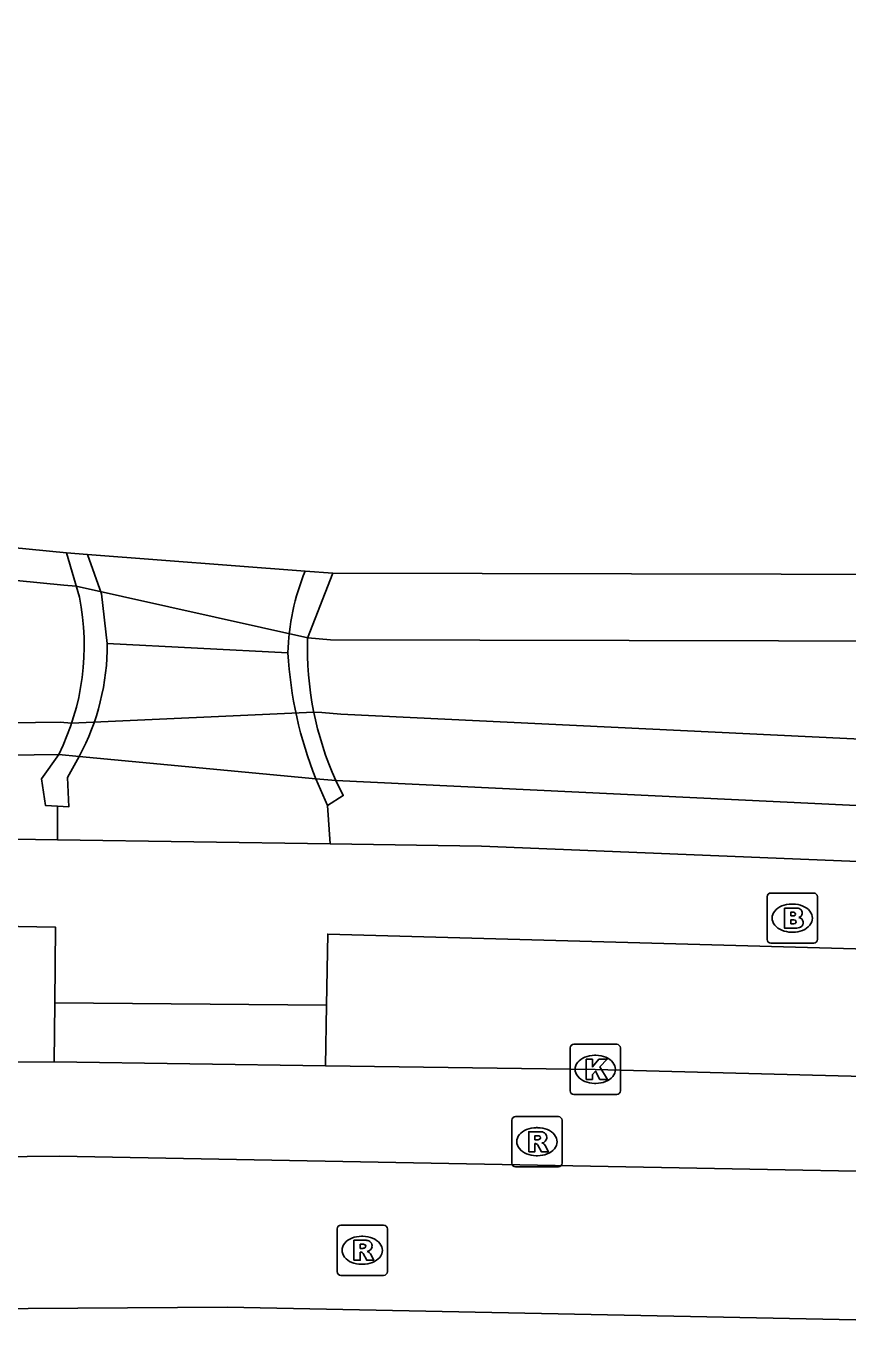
# Model space of a CAD drawing. Extents: x 161772 to 163123, y 383092 to 383917.
# Drawn here: x 162097.48 to 162113.83, y 383620.9 to 383646.92 of the extents above; entities that cross this region are included whole.
import ezdxf

# ---------------------------------------------------------------- set-up
doc = ezdxf.new("R2010")
doc.units = 0
for name, color, linetype in [('IMGEO_Brandkraan', 7, 'Continuous'), ('IMGEO_Dek', 7, 'Continuous'), ('IMGEO_Erf', 7, 'Continuous'), ('IMGEO_Groenvoorziening', 7, 'Continuous'), ('IMGEO_Hek', 7, 'Continuous'), ('IMGEO_Kolk', 7, 'Continuous'), ('IMGEO_Muur', 7, 'Continuous'), ('IMGEO_Rijbaan_lokaal_gesloten', 7, 'Continuous'), ('IMGEO_Rioolput', 7, 'Continuous'), ('IMGEO_Voetpad_open', 7, 'Continuous'), ('IMGEO_Waterloop', 7, 'Continuous')]:
    doc.layers.add(name, color=color, linetype=linetype)

msp = doc.modelspace()

# ---------------------------------------------------------------- linework, layer by layer
at = {"layer": 'IMGEO_Brandkraan'}
for p, q in [((162112.299, 383629.656), (162113.151, 383629.656)), ((162112.224, 383628.73), (162112.224, 383629.582)), ((162112.712, 383629.436), (162112.737, 383629.436)), ((162113.225, 383629.582), (162113.225, 383628.73)), ((162112.735, 383628.876), (162112.71, 383628.876)), ((162113.151, 383628.656), (162112.299, 383628.656))]:
    msp.add_line(p, q, dxfattribs=at)
for points in [[(162112.299, 383629.656), (162113.151, 383629.656)], [(162112.224, 383628.73), (162112.224, 383629.582)], [(162113.225, 383629.582), (162113.225, 383628.73)], [(162112.572, 383629.356), (162112.572, 383628.956), (162112.785, 383628.956)], [(162112.803, 383629.356), (162112.572, 383629.356)], [(162112.751, 383629.275), (162112.697, 383629.275), (162112.697, 383629.199)], [(162112.697, 383629.199), (162112.75, 383629.199)], [(162112.759, 383629.123), (162112.697, 383629.123), (162112.697, 383629.042)], [(162112.697, 383629.042), (162112.759, 383629.042)], [(162113.151, 383628.656), (162112.299, 383628.656)]]:
    msp.add_lwpolyline(points, dxfattribs=at)
for centre, radius, start, end in [((162112.301, 383629.58), 0.0765, 91.552, 178.448), ((162112.301, 383629.58), 0.0765, 91.552, 178.448), ((162113.149, 383629.58), 0.0765, 1.552, 88.448), ((162113.149, 383629.58), 0.0765, 1.552, 88.448), ((162112.752, 383629.237), 0.0379, 267.8285, 90.9355), ((162112.76, 383629.082), 0.0404, 269.8759, 90.5077), ((162112.807, 383629.211), 0.145, 59.4692, 91.5367), ((162112.832, 383629.258), 0.0922, 285.5137, 58.1501), ((162112.837, 383629.066), 0.105, 301.3115, 78.989), ((162112.791, 383629.207), 0.251, 268.6676, 293.5347), ((162112.301, 383628.732), 0.0765, 181.552, 268.448), ((162112.301, 383628.732), 0.0765, 181.552, 268.448), ((162113.149, 383628.732), 0.0765, 271.552, 358.448), ((162113.149, 383628.732), 0.0765, 271.552, 358.448)]:
    msp.add_arc(centre, radius, start, end, dxfattribs=at)
for centre, major_axis, ratio, start_param, end_param in [((162112.711, 383629.156), (-0.387, 0.002), 0.722429, 4.712389, 7.853982), ((162112.736, 383629.156), (-0.39, 0.002), 0.717154, 1.570796, 4.712389)]:
    msp.add_ellipse(centre, major_axis=major_axis, ratio=ratio, start_param=start_param, end_param=end_param, dxfattribs=at)
at = {"layer": 'IMGEO_Dek'}
for points in [[(162103.584, 383636.026), (162103.033, 383636.068), (162098.697, 383636.397), (162098.282, 383636.429), (162098.54, 383635.548)], [(162103.08, 383634.733), (162103.584, 383636.026)], [(162098.127, 383632.415), (162098.535, 383632.377), (162103.242, 383631.932), (162103.644, 383631.895)]]:
    msp.add_lwpolyline(points, dxfattribs=at)
for centre, radius, start, end in [((162093.717, 383634.59), 4.917, 333.7458, 11.2351), ((162109.38, 383634.51), 6.304, 177.9718, 204.5082)]:
    msp.add_arc(centre, radius, start, end, dxfattribs=at)
at = {"layer": 'IMGEO_Erf'}
msp.add_lwpolyline([(162184.936, 383665.798), (162184.511, 383631.429), (162130.34, 383635.966), (162103.584, 383636.026), (162103.033, 383636.068), (162098.697, 383636.397), (162098.282, 383636.429), (162085.976, 383637.643), (162080.448, 383713.029)], dxfattribs=at)
at = {"layer": 'IMGEO_Groenvoorziening'}
for points in [[(162038.713, 383630.771), (162038.923, 383630.78), (162038.903, 383631.269), (162056.449, 383631.854), (162098.127, 383632.415)], [(162103.644, 383631.895), (162125.881, 383630.826), (162162.792, 383628.612), (162188.45, 383626.533)]]:
    msp.add_lwpolyline(points, dxfattribs=at)
at = {"layer": 'IMGEO_Hek'}
msp.add_lwpolyline([(162102.688, 383634.438), (162099.092, 383634.623)], dxfattribs=at)
at = {"layer": 'IMGEO_Kolk'}
for p, q in [((162108.303, 383625.718), (162108.303, 383626.57)), ((162108.378, 383626.644), (162109.23, 383626.644)), ((162109.304, 383626.57), (162109.304, 383625.718)), ((162108.791, 383626.424), (162108.816, 383626.424)), ((162108.814, 383625.864), (162108.789, 383625.864)), ((162109.23, 383625.644), (162108.378, 383625.644))]:
    msp.add_line(p, q, dxfattribs=at)
for points in [[(162108.303, 383625.718), (162108.303, 383626.57)], [(162108.378, 383626.644), (162109.23, 383626.644)], [(162109.304, 383626.57), (162109.304, 383625.718)], [(162108.624, 383626.344), (162108.747, 383626.344), (162108.747, 383626.193), (162108.877, 383626.344), (162109.041, 383626.344), (162108.895, 383626.193), (162109.048, 383625.944), (162108.896, 383625.944), (162108.811, 383626.108), (162108.747, 383626.041), (162108.747, 383625.944), (162108.624, 383625.944), (162108.624, 383626.344)], [(162109.23, 383625.644), (162108.378, 383625.644)]]:
    msp.add_lwpolyline(points, dxfattribs=at)
for centre, start, end in [((162108.38, 383626.568), 91.552, 178.448), ((162108.38, 383626.568), 91.552, 178.448), ((162109.228, 383626.568), 1.552, 88.448), ((162109.228, 383626.568), 1.552, 88.448), ((162108.38, 383625.72), 181.552, 268.448), ((162108.38, 383625.72), 181.552, 268.448), ((162109.228, 383625.72), 271.552, 358.448), ((162109.228, 383625.72), 271.552, 358.448)]:
    msp.add_arc(centre, 0.0765, start, end, dxfattribs=at)
for centre, major_axis, ratio, start_param, end_param in [((162108.79, 383626.144), (-0.387, 0.002), 0.722429, 4.712389, 7.853982), ((162108.815, 383626.144), (-0.39, 0.002), 0.717154, 1.570796, 4.712389)]:
    msp.add_ellipse(centre, major_axis=major_axis, ratio=ratio, start_param=start_param, end_param=end_param, dxfattribs=at)
at = {"layer": 'IMGEO_Muur'}
for points in [[(162098.697, 383636.397), (162098.282, 383636.429), (162098.54, 383635.548)], [(162098.697, 383636.397), (162098.98, 383635.614), (162099.092, 383634.623)], [(162103.08, 383634.733), (162103.584, 383636.026), (162103.033, 383636.068)], [(162098.102, 383631.387), (162097.864, 383631.399), (162097.784, 383631.929), (162098.127, 383632.415)], [(162098.535, 383632.377), (162098.301, 383631.957), (162098.328, 383631.376), (162098.102, 383631.387)], [(162098.127, 383632.415), (162098.535, 383632.377)], [(162098.127, 383632.415), (162098.535, 383632.377)], [(162103.242, 383631.932), (162103.644, 383631.895)], [(162103.242, 383631.932), (162103.644, 383631.895)], [(162103.476, 383631.401), (162103.242, 383631.932)], [(162103.644, 383631.895), (162103.788, 383631.598), (162103.476, 383631.401)]]:
    msp.add_lwpolyline(points, dxfattribs=at)
for centre, radius, start, end in [((162107.169, 383634.341), 4.482, 157.3381, 178.7606), ((162093.717, 383634.59), 4.917, 333.7458, 11.2351), ((162094.384, 383634.599), 4.708, 331.8468, 0.2969), ((162109.38, 383634.51), 6.304, 177.9718, 204.5082), ((162110.701, 383634.895), 8.026, 183.2652, 201.6665)]:
    msp.add_arc(centre, radius, start, end, dxfattribs=at)
at = {"layer": 'IMGEO_Rijbaan_lokaal_gesloten'}
for points in [[(162098.038, 383626.291), (162089.22, 383626.212)], [(162103.433, 383626.217), (162098.038, 383626.291)], [(162103.433, 383626.217), (162108.804, 383626.144), (162130.951, 383625.565), (162150.936, 383624.516), (162155.538, 383624.799), (162160.706, 383624.621)], [(162157.781, 383622.355), (162128.436, 383623.844), (162098.139, 383624.416), (162068.4, 383624.107), (162053.878, 383623.543), (161998.287, 383620.924), (161992.22, 383620.699), (161986.306, 383620.651), (161978.247, 383620.812)], [(161980.603, 383616.653), (161983.748, 383617.015), (161992.356, 383617.668), (161998.443, 383617.898), (162047.418, 383620.219), (162071.762, 383621.21), (162101.481, 383621.411), (162126.17, 383620.908), (162157.575, 383619.186)]]:
    msp.add_lwpolyline(points, dxfattribs=at)
at = {"layer": 'IMGEO_Rioolput'}
for p, q in [((162107.217, 383625.203), (162108.069, 383625.203)), ((162107.142, 383624.277), (162107.142, 383625.129)), ((162107.63, 383624.983), (162107.655, 383624.983)), ((162108.143, 383625.129), (162108.143, 383624.277)), ((162107.653, 383624.423), (162107.628, 383624.423)), ((162108.069, 383624.203), (162107.217, 383624.203)), ((162103.665, 383622.115), (162103.665, 383622.967)), ((162103.74, 383623.041), (162104.592, 383623.041)), ((162104.666, 383622.967), (162104.666, 383622.115)), ((162104.153, 383622.821), (162104.178, 383622.821)), ((162104.176, 383622.261), (162104.151, 383622.261)), ((162104.592, 383622.041), (162103.74, 383622.041))]:
    msp.add_line(p, q, dxfattribs=at)
for points in [[(162107.217, 383625.203), (162108.069, 383625.203)], [(162107.142, 383624.277), (162107.142, 383625.129)], [(162108.143, 383625.129), (162108.143, 383624.277)], [(162107.731, 383624.901), (162107.479, 383624.903), (162107.479, 383624.503)], [(162107.657, 383624.822), (162107.603, 383624.822), (162107.603, 383624.741)], [(162107.603, 383624.741), (162107.655, 383624.741)], [(162107.479, 383624.503), (162107.603, 383624.503), (162107.603, 383624.665), (162107.614, 383624.665)], [(162107.661, 383624.636), (162107.732, 383624.503), (162107.872, 383624.503), (162107.807, 383624.629)], [(162108.069, 383624.203), (162107.217, 383624.203)], [(162103.665, 383622.115), (162103.665, 383622.967)], [(162103.74, 383623.041), (162104.592, 383623.041)], [(162104.666, 383622.967), (162104.666, 383622.115)], [(162104.254, 383622.739), (162104.002, 383622.741), (162104.002, 383622.341)], [(162104.18, 383622.66), (162104.126, 383622.66), (162104.126, 383622.579)], [(162104.002, 383622.341), (162104.126, 383622.341), (162104.126, 383622.503), (162104.137, 383622.503)], [(162104.126, 383622.579), (162104.178, 383622.579)], [(162104.184, 383622.474), (162104.255, 383622.341), (162104.395, 383622.341), (162104.33, 383622.467)], [(162104.592, 383622.041), (162103.74, 383622.041)]]:
    msp.add_lwpolyline(points, dxfattribs=at)
for centre, radius, start, end in [((162107.219, 383625.127), 0.0765, 91.552, 178.448), ((162107.219, 383625.127), 0.0765, 91.552, 178.448), ((162108.067, 383625.127), 0.0765, 1.552, 88.448), ((162108.067, 383625.127), 0.0765, 1.552, 88.448), ((162107.639, 383624.93), 0.19, 274.7715, 282.9687), ((162107.663, 383624.726), 0.0964, 77.0061, 93.1865), ((162107.677, 383624.783), 0.0378, 276.6634, 79.6772), ((162107.73, 383624.791), 0.109, 350.3612, 89.416), ((162107.728, 383624.791), 0.112, 277.5842, 350.9817), ((162107.712, 383624.576), 0.108, 29.5134, 73.7905), ((162107.613, 383624.612), 0.0533, 26.0293, 88.6989), ((162107.219, 383624.279), 0.0765, 181.552, 268.448), ((162107.219, 383624.279), 0.0765, 181.552, 268.448), ((162108.067, 383624.279), 0.0765, 271.552, 358.448), ((162108.067, 383624.279), 0.0765, 271.552, 358.448), ((162103.742, 383622.965), 0.0765, 91.552, 178.448), ((162103.742, 383622.965), 0.0765, 91.552, 178.448), ((162104.59, 383622.965), 0.0765, 1.552, 88.448), ((162104.59, 383622.965), 0.0765, 1.552, 88.448), ((162104.186, 383622.564), 0.0964, 77.0061, 93.1865), ((162104.2, 383622.621), 0.0378, 276.6634, 79.6772), ((162104.253, 383622.629), 0.109, 350.3612, 89.416), ((162104.251, 383622.629), 0.112, 277.5842, 350.9817), ((162104.136, 383622.45), 0.0533, 26.0293, 88.6989), ((162104.162, 383622.768), 0.19, 274.7715, 282.9687), ((162104.235, 383622.414), 0.108, 29.5134, 73.7905), ((162103.742, 383622.117), 0.0765, 181.552, 268.448), ((162103.742, 383622.117), 0.0765, 181.552, 268.448), ((162104.59, 383622.117), 0.0765, 271.552, 358.448), ((162104.59, 383622.117), 0.0765, 271.552, 358.448)]:
    msp.add_arc(centre, radius, start, end, dxfattribs=at)
for centre, major_axis, ratio, start_param, end_param in [((162107.629, 383624.703), (-0.387, 0.002), 0.722429, 4.712389, 7.853982), ((162107.654, 383624.703), (-0.39, 0.002), 0.717154, 1.570796, 4.712389), ((162104.152, 383622.541), (-0.387, 0.002), 0.722429, 4.712389, 7.853982), ((162104.177, 383622.541), (-0.39, 0.002), 0.717154, 1.570796, 4.712389)]:
    msp.add_ellipse(centre, major_axis=major_axis, ratio=ratio, start_param=start_param, end_param=end_param, dxfattribs=at)
at = {"layer": 'IMGEO_Voetpad_open'}
for points in [[(162103.033, 383636.068), (162098.697, 383636.397)], [(162098.535, 383632.377), (162103.242, 383631.932)], [(162098.535, 383632.377), (162103.242, 383631.932)], [(162098.102, 383630.717), (162098.102, 383631.387)], [(162103.526, 383630.636), (162103.476, 383631.401)], [(162038.758, 383629.743), (162051.074, 383630.279), (162066.427, 383630.832), (162080.095, 383630.985), (162098.102, 383630.717)], [(162103.526, 383630.636), (162098.102, 383630.717)], [(162188.5, 383626.178), (162188.464, 383625.825), (162145.302, 383629.008), (162106.542, 383630.591), (162103.526, 383630.636)], [(162089.22, 383626.212), (162089.192, 383629.134), (162098.064, 383628.973), (162098.049, 383627.471)], [(162103.454, 383627.42), (162103.479, 383628.84), (162120.908, 383628.353), (162121.658, 383628.484)], [(162098.049, 383627.471), (162098.038, 383626.291)], [(162098.049, 383627.471), (162103.454, 383627.42)], [(162103.454, 383627.42), (162103.433, 383626.217)]]:
    msp.add_lwpolyline(points, dxfattribs=at)
at = {"layer": 'IMGEO_Waterloop'}
for points in [[(162061.682, 383732.228), (162061.774, 383732.129), (162061.889, 383731.995), (162062.028, 383731.825), (162064.185, 383722.222), (162078.392, 383723.387), (162079.807, 383712.962), (162085.373, 383637.055), (162098.226, 383635.787), (162098.476, 383635.768), (162103.081, 383634.736), (162103.532, 383634.702), (162130.283, 383634.642), (162185.818, 383629.99), (162186.264, 383666.029)], [(162205.141, 383728.304), (162198.782, 383704.876), (162187.322, 383671.248), (162187.132, 383627.969), (162162.885, 383629.933), (162125.952, 383632.149), (162103.737, 383633.217), (162103.365, 383633.251), (162103.201, 383633.261), (162098.382, 383633.037), (162098.153, 383633.06), (162056.434, 383632.498)]]:
    msp.add_lwpolyline(points, dxfattribs=at)

doc.saveas('drawing.dxf')
